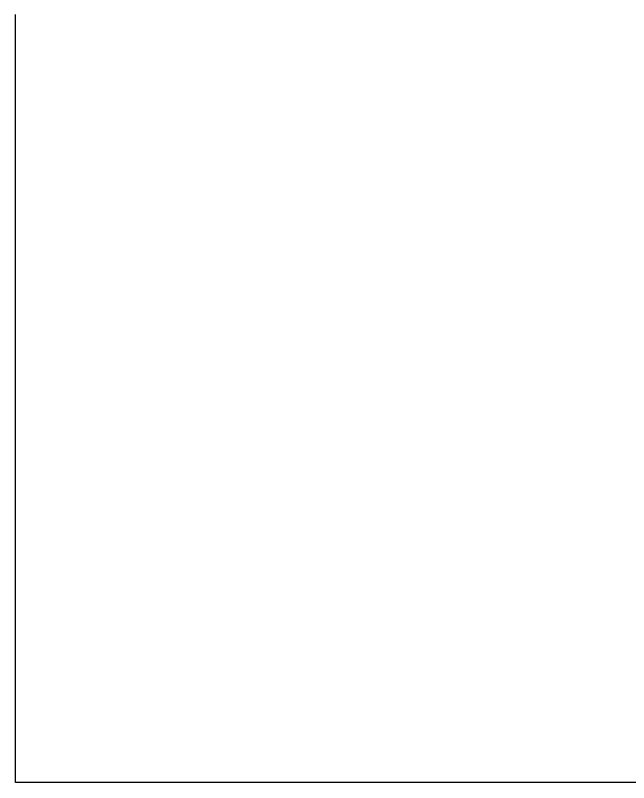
# Model space of a CAD drawing. Extents: x -7.3 to 34, y 0 to 22.
# Drawn here: x 33.0586 to 33.07947, y 3.66029 to 3.68641 of the extents above; entities that cross this region are included whole.
import ezdxf

# ---------------------------------------------------------------- set-up
doc = ezdxf.new("R2010")
doc.units = 0
doc.layers.add('SH_Data', color=7, linetype='Continuous')

msp = doc.modelspace()

# ---------------------------------------------------------------- linework, layer by layer
at = {"layer": 'SH_Data'}
for p, q in [((33.058608, 3.68618), (33.058608, 3.686442)), ((33.058608, 3.685918), (33.058608, 3.68618)), ((33.058608, 3.685657), (33.058608, 3.685918)), ((33.058608, 3.685398), (33.058608, 3.685657)), ((33.058608, 3.685139), (33.058608, 3.685398)), ((33.058608, 3.684881), (33.058608, 3.685139)), ((33.058608, 3.684624), (33.058608, 3.684881)), ((33.058608, 3.684368), (33.058608, 3.684624)), ((33.058608, 3.684113), (33.058608, 3.684368)), ((33.058607, 3.683859), (33.058608, 3.684113)), ((33.058607, 3.683606), (33.058607, 3.683859)), ((33.058607, 3.683354), (33.058607, 3.683606)), ((33.058607, 3.683103), (33.058607, 3.683354)), ((33.058607, 3.682853), (33.058607, 3.683103)), ((33.058607, 3.682604), (33.058607, 3.682853)), ((33.058607, 3.682356), (33.058607, 3.682604)), ((33.058607, 3.682109), (33.058607, 3.682356)), ((33.058607, 3.681863), (33.058607, 3.682109)), ((33.058607, 3.681618), (33.058607, 3.681863)), ((33.058607, 3.681374), (33.058607, 3.681618)), ((33.058606, 3.681131), (33.058607, 3.681374)), ((33.058606, 3.68089), (33.058606, 3.681131)), ((33.058606, 3.680649), (33.058606, 3.68089)), ((33.058606, 3.680409), (33.058606, 3.680649)), ((33.058606, 3.680171), (33.058606, 3.680409)), ((33.058606, 3.679933), (33.058606, 3.680171)), ((33.058606, 3.679697), (33.058606, 3.679933)), ((33.058606, 3.679461), (33.058606, 3.679697)), ((33.058606, 3.679227), (33.058606, 3.679461)), ((33.058606, 3.678994), (33.058606, 3.679227)), ((33.058606, 3.678762), (33.058606, 3.678994)), ((33.058606, 3.678531), (33.058606, 3.678762)), ((33.058605, 3.678301), (33.058606, 3.678531)), ((33.058605, 3.678073), (33.058605, 3.678301)), ((33.058605, 3.677845), (33.058605, 3.678073)), ((33.058605, 3.677619), (33.058605, 3.677845)), ((33.058605, 3.677394), (33.058605, 3.677619)), ((33.058605, 3.677169), (33.058605, 3.677394)), ((33.058605, 3.676947), (33.058605, 3.677169)), ((33.058605, 3.676725), (33.058605, 3.676947)), ((33.058605, 3.676504), (33.058605, 3.676725)), ((33.058605, 3.676285), (33.058605, 3.676504)), ((33.058605, 3.676067), (33.058605, 3.676285)), ((33.058605, 3.67585), (33.058605, 3.676067)), ((33.058604, 3.675634), (33.058605, 3.67585)), ((33.058604, 3.675419), (33.058604, 3.675634)), ((33.058604, 3.675206), (33.058604, 3.675419)), ((33.058604, 3.674994), (33.058604, 3.675206)), ((33.058604, 3.674783), (33.058604, 3.674994)), ((33.058604, 3.674573), (33.058604, 3.674783)), ((33.058604, 3.674365), (33.058604, 3.674573)), ((33.058604, 3.674158), (33.058604, 3.674365)), ((33.058604, 3.673952), (33.058604, 3.674158)), ((33.058604, 3.673747), (33.058604, 3.673952)), ((33.058604, 3.673544), (33.058604, 3.673747)), ((33.058604, 3.673342), (33.058604, 3.673544)), ((33.058604, 3.673141), (33.058604, 3.673342)), ((33.058603, 3.672942), (33.058604, 3.673141)), ((33.058603, 3.672743), (33.058603, 3.672942)), ((33.058603, 3.672546), (33.058603, 3.672743)), ((33.058603, 3.672351), (33.058603, 3.672546)), ((33.058603, 3.672157), (33.058603, 3.672351)), ((33.058603, 3.671964), (33.058603, 3.672157)), ((33.058603, 3.671772), (33.058603, 3.671964)), ((33.058603, 3.671582), (33.058603, 3.671772)), ((33.058603, 3.671393), (33.058603, 3.671582)), ((33.058603, 3.671205), (33.058603, 3.671393)), ((33.058603, 3.671019), (33.058603, 3.671205)), ((33.058603, 3.670834), (33.058603, 3.671019)), ((33.058603, 3.67065), (33.058603, 3.670834)), ((33.058602, 3.670287), (33.058603, 3.670468)), ((33.058603, 3.670468), (33.058603, 3.67065)), ((33.058602, 3.670108), (33.058602, 3.670287)), ((33.058602, 3.66993), (33.058602, 3.670108)), ((33.058602, 3.669753), (33.058602, 3.66993)), ((33.058602, 3.669578), (33.058602, 3.669753)), ((33.058602, 3.669404), (33.058602, 3.669578)), ((33.058602, 3.669232), (33.058602, 3.669404)), ((33.058602, 3.669061), (33.058602, 3.669232)), ((33.058602, 3.668892), (33.058602, 3.669061)), ((33.058602, 3.668724), (33.058602, 3.668892)), ((33.058602, 3.668557), (33.058602, 3.668724)), ((33.058602, 3.668392), (33.058602, 3.668557)), ((33.058602, 3.668228), (33.058602, 3.668392)), ((33.058602, 3.668066), (33.058602, 3.668228)), ((33.058602, 3.667905), (33.058602, 3.668066)), ((33.058602, 3.667746), (33.058602, 3.667905)), ((33.058601, 3.667588), (33.058602, 3.667746)), ((33.058601, 3.667432), (33.058601, 3.667588)), ((33.058601, 3.667277), (33.058601, 3.667432)), ((33.058601, 3.667124), (33.058601, 3.667277)), ((33.058601, 3.666972), (33.058601, 3.667124)), ((33.058601, 3.666822), (33.058601, 3.666972)), ((33.058601, 3.666673), (33.058601, 3.666822)), ((33.058601, 3.666526), (33.058601, 3.666673)), ((33.058601, 3.66638), (33.058601, 3.666526)), ((33.058601, 3.666236), (33.058601, 3.66638)), ((33.058601, 3.666093), (33.058601, 3.666236)), ((33.058601, 3.665952), (33.058601, 3.666093)), ((33.058601, 3.665813), (33.058601, 3.665952)), ((33.058601, 3.665675), (33.058601, 3.665813)), ((33.058601, 3.665539), (33.058601, 3.665675)), ((33.058601, 3.665404), (33.058601, 3.665539)), ((33.058601, 3.665271), (33.058601, 3.665404)), ((33.058601, 3.66514), (33.058601, 3.665271)), ((33.0586, 3.664881), (33.058601, 3.66501)), ((33.058601, 3.66501), (33.058601, 3.66514)), ((33.0586, 3.664755), (33.0586, 3.664881)), ((33.0586, 3.66463), (33.0586, 3.664755)), ((33.0586, 3.664506), (33.0586, 3.66463)), ((33.0586, 3.664385), (33.0586, 3.664506)), ((33.0586, 3.664264), (33.0586, 3.664385)), ((33.0586, 3.664146), (33.0586, 3.664264)), ((33.0586, 3.664029), (33.0586, 3.664146)), ((33.0586, 3.663914), (33.0586, 3.664029)), ((33.0586, 3.6638), (33.0586, 3.663914)), ((33.0586, 3.663689), (33.0586, 3.6638)), ((33.0586, 3.663579), (33.0586, 3.663689)), ((33.0586, 3.66347), (33.0586, 3.663579)), ((33.0586, 3.663363), (33.0586, 3.66347)), ((33.0586, 3.663258), (33.0586, 3.663363)), ((33.0586, 3.663155), (33.0586, 3.663258)), ((33.0586, 3.663053), (33.0586, 3.663155)), ((33.0586, 3.662954), (33.0586, 3.663053)), ((33.0586, 3.662855), (33.0586, 3.662954)), ((33.0586, 3.662759), (33.0586, 3.662855)), ((33.0586, 3.662664), (33.0586, 3.662759)), ((33.0586, 3.662571), (33.0586, 3.662664)), ((33.0586, 3.66248), (33.0586, 3.662571)), ((33.0586, 3.662391), (33.0586, 3.66248)), ((33.0586, 3.662303), (33.0586, 3.662391)), ((33.058599, 3.662217), (33.0586, 3.662303)), ((33.058599, 3.662133), (33.058599, 3.662217)), ((33.058599, 3.662051), (33.058599, 3.662133)), ((33.058599, 3.66197), (33.058599, 3.662051)), ((33.058599, 3.661892), (33.058599, 3.66197)), ((33.058599, 3.661815), (33.058599, 3.661892)), ((33.058599, 3.66174), (33.058599, 3.661815)), ((33.058599, 3.661667), (33.058599, 3.66174)), ((33.058599, 3.661595), (33.058599, 3.661667)), ((33.058599, 3.661526), (33.058599, 3.661595)), ((33.058599, 3.661458), (33.058599, 3.661526)), ((33.058599, 3.661392), (33.058599, 3.661458)), ((33.058599, 3.661328), (33.058599, 3.661392)), ((33.058599, 3.661266), (33.058599, 3.661328)), ((33.058599, 3.661206), (33.058599, 3.661266)), ((33.058599, 3.661147), (33.058599, 3.661206)), ((33.058599, 3.661091), (33.058599, 3.661147)), ((33.058599, 3.661036), (33.058599, 3.661091)), ((33.058599, 3.660983), (33.058599, 3.661036)), ((33.058599, 3.660932), (33.058599, 3.660983)), ((33.058599, 3.660883), (33.058599, 3.660932)), ((33.058599, 3.660836), (33.058599, 3.660883)), ((33.058599, 3.660791), (33.058599, 3.660836)), ((33.058599, 3.660748), (33.058599, 3.660791)), ((33.058599, 3.660707), (33.058599, 3.660748)), ((33.058599, 3.660667), (33.058599, 3.660707)), ((33.058599, 3.66063), (33.058599, 3.660667)), ((33.058599, 3.660595), (33.058599, 3.66063)), ((33.058599, 3.660561), (33.058599, 3.660595)), ((33.058599, 3.66053), (33.058599, 3.660561)), ((33.058599, 3.6605), (33.058599, 3.66053)), ((33.058599, 3.660473), (33.058599, 3.6605)), ((33.058599, 3.660447), (33.058599, 3.660473)), ((33.058599, 3.660424), (33.058599, 3.660447)), ((33.058599, 3.660402), (33.058599, 3.660424)), ((33.058599, 3.660382), (33.058599, 3.660402)), ((33.058599, 3.660365), (33.058599, 3.660382)), ((33.058599, 3.660349), (33.058599, 3.660365)), ((33.058599, 3.660336), (33.058599, 3.660349)), ((33.058599, 3.660324), (33.058599, 3.660336)), ((33.058599, 3.660315), (33.058599, 3.660324)), ((33.058599, 3.660308), (33.058599, 3.660315)), ((33.058599, 3.660302), (33.058599, 3.660308)), ((33.058599, 3.660299), (33.058599, 3.660302)), ((33.058599, 3.660298), (33.058599, 3.660299)), ((33.058601, 3.660298), (33.058599, 3.660298)), ((33.058599, 3.660298), (33.058599, 3.660298)), ((33.058606, 3.660298), (33.058601, 3.660298)), ((33.058614, 3.660298), (33.058606, 3.660298)), ((33.058624, 3.660298), (33.058614, 3.660298)), ((33.058636, 3.660298), (33.058624, 3.660298)), ((33.058651, 3.660298), (33.058636, 3.660298)), ((33.058668, 3.660298), (33.058651, 3.660298)), ((33.058687, 3.660298), (33.058668, 3.660298)), ((33.058709, 3.660298), (33.058687, 3.660298)), ((33.058734, 3.660298), (33.058709, 3.660298)), ((33.05876, 3.660298), (33.058734, 3.660298)), ((33.058789, 3.660298), (33.05876, 3.660298)), ((33.058821, 3.660298), (33.058789, 3.660298)), ((33.058854, 3.660298), (33.058821, 3.660298)), ((33.05889, 3.660298), (33.058854, 3.660298)), ((33.058929, 3.660298), (33.05889, 3.660298)), ((33.058969, 3.660298), (33.058929, 3.660298)), ((33.059012, 3.660298), (33.058969, 3.660298)), ((33.059057, 3.660298), (33.059012, 3.660298)), ((33.059104, 3.660298), (33.059057, 3.660298)), ((33.059153, 3.660298), (33.059104, 3.660298)), ((33.059205, 3.660298), (33.059153, 3.660298)), ((33.059258, 3.660298), (33.059205, 3.660298)), ((33.059314, 3.660298), (33.059258, 3.660298)), ((33.059372, 3.660298), (33.059314, 3.660298)), ((33.059432, 3.660298), (33.059372, 3.660298)), ((33.059494, 3.660298), (33.059432, 3.660298)), ((33.059559, 3.660298), (33.059494, 3.660298)), ((33.059625, 3.660297), (33.059559, 3.660298)), ((33.059693, 3.660297), (33.059625, 3.660297)), ((33.059764, 3.660297), (33.059693, 3.660297)), ((33.059836, 3.660297), (33.059764, 3.660297)), ((33.059911, 3.660297), (33.059836, 3.660297)), ((33.059987, 3.660297), (33.059911, 3.660297)), ((33.060065, 3.660297), (33.059987, 3.660297)), ((33.060146, 3.660297), (33.060065, 3.660297)), ((33.060228, 3.660297), (33.060146, 3.660297)), ((33.060312, 3.660297), (33.060228, 3.660297)), ((33.060398, 3.660297), (33.060312, 3.660297)), ((33.060486, 3.660297), (33.060398, 3.660297)), ((33.060576, 3.660297), (33.060486, 3.660297)), ((33.060668, 3.660297), (33.060576, 3.660297)), ((33.060762, 3.660297), (33.060668, 3.660297)), ((33.060857, 3.660297), (33.060762, 3.660297)), ((33.060954, 3.660297), (33.060857, 3.660297)), ((33.061053, 3.660297), (33.060954, 3.660297)), ((33.061154, 3.660297), (33.061053, 3.660297)), ((33.061257, 3.660297), (33.061154, 3.660297)), ((33.061361, 3.660297), (33.061257, 3.660297)), ((33.061467, 3.660297), (33.061361, 3.660297)), ((33.061575, 3.660297), (33.061467, 3.660297)), ((33.061684, 3.660297), (33.061575, 3.660297)), ((33.061795, 3.660297), (33.061684, 3.660297)), ((33.061908, 3.660297), (33.061795, 3.660297)), ((33.062022, 3.660297), (33.061908, 3.660297)), ((33.062138, 3.660297), (33.062022, 3.660297)), ((33.062256, 3.660297), (33.062138, 3.660297)), ((33.062375, 3.660296), (33.062256, 3.660297)), ((33.062496, 3.660296), (33.062375, 3.660296)), ((33.062619, 3.660296), (33.062496, 3.660296)), ((33.062743, 3.660296), (33.062619, 3.660296)), ((33.062868, 3.660296), (33.062743, 3.660296)), ((33.062995, 3.660296), (33.062868, 3.660296)), ((33.063124, 3.660296), (33.062995, 3.660296)), ((33.063254, 3.660296), (33.063124, 3.660296)), ((33.063385, 3.660296), (33.063254, 3.660296)), ((33.063518, 3.660296), (33.063385, 3.660296)), ((33.063653, 3.660296), (33.063518, 3.660296)), ((33.063789, 3.660296), (33.063653, 3.660296)), ((33.063926, 3.660296), (33.063789, 3.660296)), ((33.064065, 3.660296), (33.063926, 3.660296)), ((33.064205, 3.660296), (33.064065, 3.660296)), ((33.064346, 3.660296), (33.064205, 3.660296)), ((33.064489, 3.660296), (33.064346, 3.660296)), ((33.064633, 3.660296), (33.064489, 3.660296)), ((33.064778, 3.660296), (33.064633, 3.660296)), ((33.064925, 3.660296), (33.064778, 3.660296)), ((33.065073, 3.660295), (33.064925, 3.660296)), ((33.065222, 3.660295), (33.065073, 3.660295)), ((33.065372, 3.660295), (33.065222, 3.660295)), ((33.065524, 3.660295), (33.065372, 3.660295)), ((33.065677, 3.660295), (33.065524, 3.660295)), ((33.065831, 3.660295), (33.065677, 3.660295)), ((33.065987, 3.660295), (33.065831, 3.660295)), ((33.066143, 3.660295), (33.065987, 3.660295)), ((33.066301, 3.660295), (33.066143, 3.660295)), ((33.066459, 3.660295), (33.066301, 3.660295)), ((33.066619, 3.660295), (33.066459, 3.660295)), ((33.06678, 3.660295), (33.066619, 3.660295)), ((33.066942, 3.660295), (33.06678, 3.660295)), ((33.067106, 3.660295), (33.066942, 3.660295)), ((33.06727, 3.660295), (33.067106, 3.660295)), ((33.067435, 3.660295), (33.06727, 3.660295)), ((33.067601, 3.660295), (33.067435, 3.660295)), ((33.067769, 3.660294), (33.067601, 3.660295)), ((33.067937, 3.660294), (33.067769, 3.660294)), ((33.068106, 3.660294), (33.067937, 3.660294)), ((33.068277, 3.660294), (33.068106, 3.660294)), ((33.068448, 3.660294), (33.068277, 3.660294)), ((33.06862, 3.660294), (33.068448, 3.660294)), ((33.068793, 3.660294), (33.06862, 3.660294)), ((33.068967, 3.660294), (33.068793, 3.660294)), ((33.069142, 3.660294), (33.068967, 3.660294)), ((33.069317, 3.660294), (33.069142, 3.660294)), ((33.069494, 3.660294), (33.069317, 3.660294)), ((33.069671, 3.660294), (33.069494, 3.660294)), ((33.069849, 3.660294), (33.069671, 3.660294)), ((33.070028, 3.660294), (33.069849, 3.660294)), ((33.070208, 3.660294), (33.070028, 3.660294)), ((33.070389, 3.660294), (33.070208, 3.660294)), ((33.070752, 3.660293), (33.070389, 3.660294)), ((33.071118, 3.660293), (33.070752, 3.660293)), ((33.071487, 3.660293), (33.071118, 3.660293)), ((33.071859, 3.660293), (33.071487, 3.660293)), ((33.072233, 3.660293), (33.071859, 3.660293)), ((33.072609, 3.660293), (33.072233, 3.660293)), ((33.072988, 3.660293), (33.072609, 3.660293)), ((33.073369, 3.660292), (33.072988, 3.660293)), ((33.073752, 3.660292), (33.073369, 3.660292)), ((33.074136, 3.660292), (33.073752, 3.660292)), ((33.074523, 3.660292), (33.074136, 3.660292)), ((33.074911, 3.660292), (33.074523, 3.660292)), ((33.0753, 3.660292), (33.074911, 3.660292)), ((33.075691, 3.660292), (33.0753, 3.660292)), ((33.076083, 3.660291), (33.075691, 3.660292)), ((33.076476, 3.660291), (33.076083, 3.660291)), ((33.07687, 3.660291), (33.076476, 3.660291)), ((33.077265, 3.660291), (33.07687, 3.660291)), ((33.078057, 3.660291), (33.077265, 3.660291)), ((33.078851, 3.66029), (33.078057, 3.660291)), ((33.08044, 3.66029), (33.078851, 3.66029))]:
    msp.add_line(p, q, dxfattribs=at)
msp.add_lwpolyline([(33.08044, 3.66029), (33.078851, 3.66029), (33.078057, 3.660291), (33.077265, 3.660291), (33.07687, 3.660291), (33.076476, 3.660291), (33.076083, 3.660291), (33.075691, 3.660292), (33.0753, 3.660292), (33.074911, 3.660292), (33.074523, 3.660292), (33.074136, 3.660292), (33.073752, 3.660292), (33.073369, 3.660292), (33.072988, 3.660293), (33.072609, 3.660293), (33.072233, 3.660293), (33.071859, 3.660293), (33.071487, 3.660293), (33.071118, 3.660293), (33.070752, 3.660293), (33.070389, 3.660294), (33.070208, 3.660294), (33.070028, 3.660294), (33.069849, 3.660294), (33.069671, 3.660294), (33.069494, 3.660294), (33.069317, 3.660294), (33.069142, 3.660294), (33.068967, 3.660294), (33.068793, 3.660294), (33.06862, 3.660294), (33.068448, 3.660294), (33.068277, 3.660294), (33.068106, 3.660294), (33.067937, 3.660294), (33.067769, 3.660294), (33.067601, 3.660295), (33.067435, 3.660295), (33.06727, 3.660295), (33.067106, 3.660295), (33.066942, 3.660295), (33.06678, 3.660295), (33.066619, 3.660295), (33.066459, 3.660295), (33.066301, 3.660295), (33.066143, 3.660295), (33.065987, 3.660295), (33.065831, 3.660295), (33.065677, 3.660295), (33.065524, 3.660295), (33.065372, 3.660295), (33.065222, 3.660295), (33.065073, 3.660295), (33.064925, 3.660296), (33.064778, 3.660296), (33.064633, 3.660296), (33.064489, 3.660296), (33.064346, 3.660296), (33.064205, 3.660296), (33.064065, 3.660296), (33.063926, 3.660296), (33.063789, 3.660296), (33.063653, 3.660296), (33.063518, 3.660296), (33.063385, 3.660296), (33.063254, 3.660296), (33.063124, 3.660296), (33.062995, 3.660296), (33.062868, 3.660296), (33.062743, 3.660296), (33.062619, 3.660296), (33.062496, 3.660296), (33.062375, 3.660296), (33.062256, 3.660297), (33.062138, 3.660297), (33.062022, 3.660297), (33.061908, 3.660297), (33.061795, 3.660297), (33.061684, 3.660297), (33.061575, 3.660297), (33.061467, 3.660297), (33.061361, 3.660297), (33.061257, 3.660297), (33.061154, 3.660297), (33.061053, 3.660297), (33.060954, 3.660297), (33.060857, 3.660297), (33.060762, 3.660297), (33.060668, 3.660297), (33.060576, 3.660297), (33.060486, 3.660297), (33.060398, 3.660297), (33.060312, 3.660297), (33.060228, 3.660297), (33.060146, 3.660297), (33.060065, 3.660297), (33.059987, 3.660297), (33.059911, 3.660297), (33.059836, 3.660297), (33.059764, 3.660297), (33.059693, 3.660297), (33.059625, 3.660297), (33.059559, 3.660298), (33.059494, 3.660298), (33.059432, 3.660298), (33.059372, 3.660298), (33.059314, 3.660298), (33.059258, 3.660298), (33.059205, 3.660298), (33.059153, 3.660298), (33.059104, 3.660298), (33.059057, 3.660298), (33.059012, 3.660298), (33.058969, 3.660298), (33.058929, 3.660298), (33.05889, 3.660298), (33.058854, 3.660298), (33.058821, 3.660298), (33.058789, 3.660298), (33.05876, 3.660298), (33.058734, 3.660298), (33.058709, 3.660298), (33.058687, 3.660298), (33.058668, 3.660298), (33.058651, 3.660298), (33.058636, 3.660298), (33.058624, 3.660298), (33.058614, 3.660298), (33.058606, 3.660298), (33.058601, 3.660298), (33.058599, 3.660298), (33.058599, 3.660298), (33.058599, 3.660299), (33.058599, 3.660302), (33.058599, 3.660308), (33.058599, 3.660315), (33.058599, 3.660324), (33.058599, 3.660336), (33.058599, 3.660349), (33.058599, 3.660365), (33.058599, 3.660382), (33.058599, 3.660402), (33.058599, 3.660424), (33.058599, 3.660447), (33.058599, 3.660473), (33.058599, 3.6605), (33.058599, 3.66053), (33.058599, 3.660561), (33.058599, 3.660595), (33.058599, 3.66063), (33.058599, 3.660667), (33.058599, 3.660707), (33.058599, 3.660748), (33.058599, 3.660791), (33.058599, 3.660836), (33.058599, 3.660883), (33.058599, 3.660932), (33.058599, 3.660983), (33.058599, 3.661036), (33.058599, 3.661091), (33.058599, 3.661147), (33.058599, 3.661206), (33.058599, 3.661266), (33.058599, 3.661328), (33.058599, 3.661392), (33.058599, 3.661458), (33.058599, 3.661526), (33.058599, 3.661595), (33.058599, 3.661667), (33.058599, 3.66174), (33.058599, 3.661815), (33.058599, 3.661892), (33.058599, 3.66197), (33.058599, 3.662051), (33.058599, 3.662133), (33.058599, 3.662217), (33.0586, 3.662303), (33.0586, 3.662391), (33.0586, 3.66248), (33.0586, 3.662571), (33.0586, 3.662664), (33.0586, 3.662759), (33.0586, 3.662855), (33.0586, 3.662954), (33.0586, 3.663053), (33.0586, 3.663155), (33.0586, 3.663258), (33.0586, 3.663363), (33.0586, 3.66347), (33.0586, 3.663579), (33.0586, 3.663689), (33.0586, 3.6638), (33.0586, 3.663914), (33.0586, 3.664029), (33.0586, 3.664146), (33.0586, 3.664264), (33.0586, 3.664385), (33.0586, 3.664506), (33.0586, 3.66463), (33.0586, 3.664755), (33.0586, 3.664881), (33.058601, 3.66501), (33.058601, 3.66514), (33.058601, 3.665271), (33.058601, 3.665404), (33.058601, 3.665539), (33.058601, 3.665675), (33.058601, 3.665813), (33.058601, 3.665952), (33.058601, 3.666093), (33.058601, 3.666236), (33.058601, 3.66638), (33.058601, 3.666526), (33.058601, 3.666673), (33.058601, 3.666822), (33.058601, 3.666972), (33.058601, 3.667124), (33.058601, 3.667277), (33.058601, 3.667432), (33.058601, 3.667588), (33.058602, 3.667746), (33.058602, 3.667905), (33.058602, 3.668066), (33.058602, 3.668228), (33.058602, 3.668392), (33.058602, 3.668557), (33.058602, 3.668724), (33.058602, 3.668892), (33.058602, 3.669061), (33.058602, 3.669232), (33.058602, 3.669404), (33.058602, 3.669578), (33.058602, 3.669753), (33.058602, 3.66993), (33.058602, 3.670108), (33.058602, 3.670287), (33.058603, 3.670468), (33.058603, 3.67065), (33.058603, 3.670834), (33.058603, 3.671019), (33.058603, 3.671205), (33.058603, 3.671393), (33.058603, 3.671582), (33.058603, 3.671772), (33.058603, 3.671964), (33.058603, 3.672157), (33.058603, 3.672351), (33.058603, 3.672546), (33.058603, 3.672743), (33.058603, 3.672942), (33.058604, 3.673141), (33.058604, 3.673342), (33.058604, 3.673544), (33.058604, 3.673747), (33.058604, 3.673952), (33.058604, 3.674158), (33.058604, 3.674365), (33.058604, 3.674573), (33.058604, 3.674783), (33.058604, 3.674994), (33.058604, 3.675206), (33.058604, 3.675419), (33.058604, 3.675634), (33.058605, 3.67585), (33.058605, 3.676067), (33.058605, 3.676285), (33.058605, 3.676504), (33.058605, 3.676725), (33.058605, 3.676947), (33.058605, 3.677169), (33.058605, 3.677394), (33.058605, 3.677619), (33.058605, 3.677845), (33.058605, 3.678073), (33.058605, 3.678301), (33.058606, 3.678531), (33.058606, 3.678762), (33.058606, 3.678994), (33.058606, 3.679227), (33.058606, 3.679461), (33.058606, 3.679697), (33.058606, 3.679933), (33.058606, 3.680171), (33.058606, 3.680409), (33.058606, 3.680649), (33.058606, 3.68089), (33.058606, 3.681131), (33.058607, 3.681374), (33.058607, 3.681618), (33.058607, 3.681863), (33.058607, 3.682109), (33.058607, 3.682356), (33.058607, 3.682604), (33.058607, 3.682853), (33.058607, 3.683103), (33.058607, 3.683354), (33.058607, 3.683606), (33.058607, 3.683859), (33.058608, 3.684113), (33.058608, 3.684368), (33.058608, 3.684624), (33.058608, 3.684881), (33.058608, 3.685139), (33.058608, 3.685398), (33.058608, 3.685657), (33.058608, 3.685918), (33.058608, 3.68618), (33.058608, 3.686442)], dxfattribs=at)

doc.saveas('drawing.dxf')
